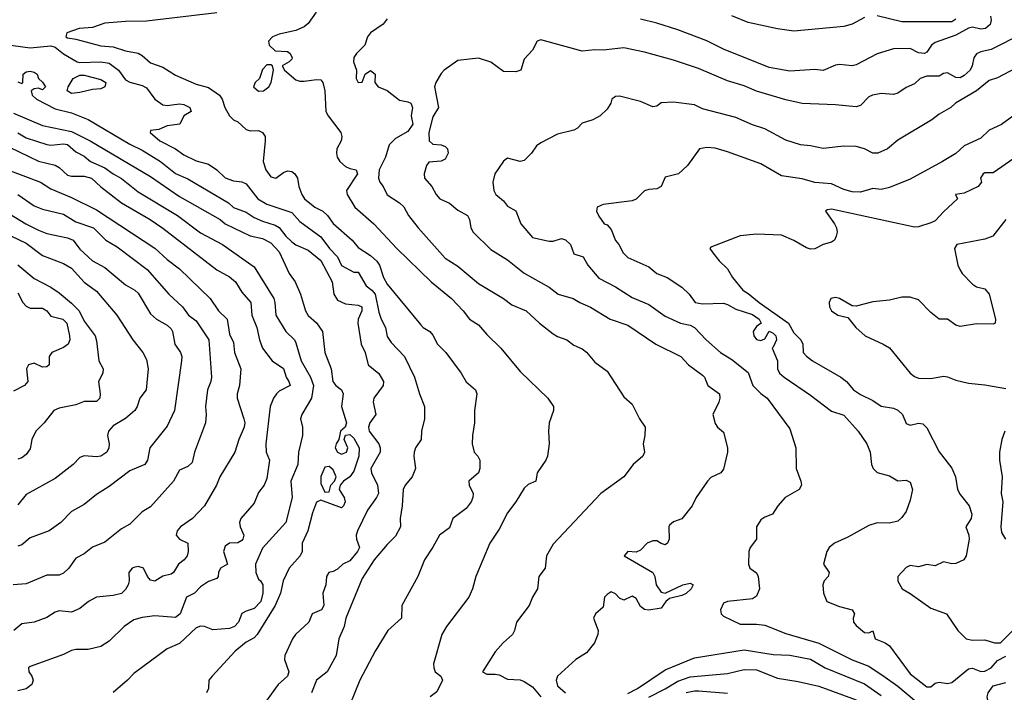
# Model space of a CAD drawing. Header units: metres. Extents: x -46681 to -43747, y -240911 to -237677.
# Tile 622 of 656: x -45669 to -45550, y -238929 to -238848. Entities that reach past the tile are written whole.
import ezdxf

# ---------------------------------------------------------------- set-up
doc = ezdxf.new("R2010")
doc.units = ezdxf.units.M
doc.layers.add('CONTOUR_INDEX', color=1, linetype='Continuous')
doc.layers.add('CONTOUR_INTER', color=3, linetype='Continuous')

msp = doc.modelspace()

# ---------------------------------------------------------------- linework, layer by layer
at = {"layer": 'CONTOUR_INDEX'}
for points, elevation in [([(-45548.1, -238849.64), (-45551.84, -238851.52), (-45553.1, -238851.81), (-45553.6, -238852.04), (-45553.95, -238852.52), (-45554.14, -238853.52), (-45554.37, -238854.02), (-45555.1, -238854.68), (-45555.6, -238854.94), (-45556.1, -238854.91), (-45557.1, -238854.36), (-45557.6, -238854.41), (-45558.1, -238854.75), (-45559.6, -238854.76), (-45560.39, -238855.02), (-45561.1, -238855.66), (-45562.1, -238856.13), (-45563.1, -238856.8), (-45563.6, -238856.94), (-45565.1, -238856.83), (-45566.15, -238857.02), (-45566.6, -238857.25), (-45567.6, -238858.27), (-45568.1, -238858.46), (-45570.6, -238858.2), (-45574.6, -238858.05), (-45576.6, -238857.58), (-45580.1, -238856.57), (-45581.6, -238855.93), (-45583.6, -238855.31), (-45587.1, -238853.83), (-45590.1, -238852.84), (-45593.6, -238851.86), (-45596.1, -238851.32), (-45598.6, -238851.63), (-45599.6, -238851.58), (-45601.1, -238851.74), (-45606.1, -238850.37), (-45606.54, -238850.52), (-45607.1, -238851.63), (-45608.1, -238852.72), (-45608.5, -238854.02), (-45609.1, -238854.24), (-45610.6, -238854.18), (-45612.1, -238853.06), (-45613.6, -238852.56), (-45616.1, -238852.87), (-45617.73, -238854.02), (-45618.1, -238854.41), (-45618.73, -238855.52), (-45618.91, -238856.02), (-45618.43, -238858.52), (-45619.1, -238859.63), (-45619.6, -238861.52), (-45619.55, -238862.52), (-45619.1, -238862.95), (-45618.1, -238863.02), (-45617.6, -238863.23), (-45617.32, -238863.52), (-45617.26, -238864.02), (-45617.6, -238864.75), (-45618.1, -238864.99), (-45619.6, -238865.11), (-45619.86, -238865.52), (-45620.13, -238866.52), (-45620.1, -238867.02), (-45619.23, -238868.02), (-45618.69, -238869.02), (-45618.25, -238869.52), (-45617.1, -238870.04), (-45616.1, -238870.87), (-45614.93, -238871.52), (-45614.67, -238872.02), (-45614.53, -238873.02), (-45614.23, -238873.52), (-45612.1, -238875.64), (-45610.1, -238876.89), (-45608.1, -238878.48), (-45605.1, -238880.15), (-45604.02, -238881.02), (-45602.2, -238881.52), (-45601.4, -238882.02), (-45600.1, -238882.59), (-45597.73, -238884.02), (-45595.6, -238884.76), (-45592.25, -238887.02), (-45589.23, -238888.52), (-45588.32, -238889.52), (-45586.6, -238890.76), (-45586.36, -238891.02), (-45585.97, -238892.02), (-45584.58, -238893.02), (-45584.52, -238893.52), (-45584.65, -238894.02), (-45585.38, -238895.52), (-45585.1, -238896.58), (-45584.8, -238897.02), (-45584.1, -238897.63), (-45583.6, -238899.52), (-45583.6, -238900.02), (-45584.1, -238902.1), (-45584.43, -238902.52), (-45585.6, -238903.1), (-45586.01, -238903.52), (-45587.37, -238905.52), (-45587.88, -238906.52), (-45589.1, -238908.06), (-45590.1, -238908.42), (-45590.6, -238908.85), (-45590.69, -238909.02), (-45590.62, -238910.52), (-45590.85, -238911.02), (-45591.1, -238911.19), (-45591.6, -238911.06), (-45592.1, -238910.73), (-45592.6, -238910.72), (-45593.27, -238911.02), (-45594.1, -238911.85), (-45594.6, -238912.08), (-45595.6, -238912.02), (-45596.05, -238912.52), (-45592.62, -238914.52), (-45592.38, -238915.02), (-45592.2, -238916.02), (-45591.6, -238916.89), (-45591.1, -238917.01), (-45589, -238916.02), (-45588.1, -238915.83), (-45587.76, -238916.02), (-45587.99, -238916.52), (-45588.6, -238917.07), (-45589.1, -238917.3), (-45590.6, -238917.66), (-45591.02, -238918.02), (-45591.6, -238918.82), (-45593.1, -238919.08), (-45593.6, -238918.99), (-45594.1, -238918.62), (-45594.6, -238917.65), (-45595.1, -238917.37), (-45596.1, -238917.85), (-45596.6, -238917.64), (-45597.1, -238917.12), (-45597.6, -238916.85), (-45598.1, -238917.17), (-45598.44, -238917.52), (-45598.6, -238918.7), (-45599.51, -238919.52), (-45599.73, -238920.02), (-45599.18, -238921.52), (-45599.23, -238922.02), (-45599.63, -238923.02), (-45600.6, -238924.23), (-45601.88, -238925.02), (-45604.1, -238927.01), (-45604.25, -238927.52), (-45604.1, -238928.17), (-45603.13, -238929.02)], 85), ([(-45669.1, -238855.44), (-45668.6, -238855.62), (-45668.48, -238855.52), (-45668.46, -238854.52), (-45668.1, -238854.21), (-45667.6, -238854.14), (-45667.1, -238854.25), (-45666.77, -238854.52), (-45666.58, -238855.02), (-45666.1, -238855.46), (-45665.76, -238856.02), (-45666.1, -238856.38), (-45666.6, -238856.18), (-45667.1, -238856.26), (-45667.47, -238856.52), (-45667.37, -238857.02), (-45666.85, -238857.52), (-45664.6, -238858.68), (-45662.6, -238859.18), (-45660.6, -238859.97), (-45655.6, -238862.93), (-45654.1, -238863.65), (-45651.89, -238865.02), (-45650.1, -238866.49), (-45648.6, -238867.12), (-45643.72, -238870.02), (-45643.1, -238870.55), (-45641.6, -238871.12), (-45640.6, -238871.76), (-45639.6, -238872.21), (-45638.1, -238872.68), (-45637.6, -238872.96), (-45636.8, -238874.02), (-45636.1, -238874.7), (-45635.6, -238875.05), (-45634.1, -238875.71), (-45632.6, -238876.97), (-45631.23, -238879.52), (-45631.02, -238881.02), (-45630.6, -238881.73), (-45629.6, -238882.18), (-45628.1, -238882.35), (-45627.65, -238882.52), (-45627.67, -238883.02), (-45628.09, -238884.02), (-45628.14, -238884.52), (-45627.75, -238887.02), (-45627.23, -238888.02), (-45626.89, -238889.52), (-45625.6, -238890.58), (-45625.04, -238891.52), (-45625.09, -238892.02), (-45626.22, -238893.52), (-45626.29, -238894.02), (-45625.95, -238895.52), (-45626.68, -238896.52), (-45626.84, -238897.02), (-45626.75, -238897.52), (-45625.6, -238899.02), (-45625.45, -238899.52), (-45625.46, -238900.02), (-45626.57, -238902.02), (-45626.49, -238902.52), (-45625.78, -238904.02), (-45625.66, -238905.02), (-45625.88, -238905.52), (-45626.98, -238907.02), (-45628.17, -238909.52), (-45628.32, -238910.02), (-45628.29, -238910.52), (-45627.95, -238911.52), (-45628.17, -238912.02), (-45629.1, -238913.11), (-45629.93, -238913.52), (-45630.6, -238914.14), (-45631.1, -238914.41), (-45631.63, -238914.52), (-45631.89, -238915.02), (-45631.97, -238916.02), (-45632.36, -238917.02), (-45632.24, -238918.52), (-45632.5, -238919.02), (-45633.63, -238919.52), (-45634.04, -238920.52), (-45635.65, -238922.02), (-45636.01, -238922.52), (-45636.91, -238924.52), (-45636.97, -238925.02), (-45636.43, -238926.52), (-45636.62, -238927.02), (-45637.73, -238928.02), (-45639.1, -238929.92)], 90), ([(-45662.43, -238855.02), (-45661.6, -238854.62), (-45661.1, -238854.63), (-45659.1, -238855.16), (-45658.47, -238855.52), (-45658.59, -238856.02), (-45659.1, -238856.28), (-45660.1, -238856.35), (-45661.6, -238856.73), (-45662.6, -238856.84), (-45663.16, -238856.52), (-45663.02, -238856.02), (-45662.43, -238855.02)], 90), ([(-45669.07, -238869.02), (-45667.1, -238870.37), (-45666.1, -238870.77), (-45663.6, -238871.39), (-45662.1, -238872.28), (-45659.98, -238873.02), (-45658.5, -238874.52), (-45657.1, -238875.31), (-45653.52, -238878.02), (-45650.91, -238881.02), (-45649.26, -238882.52), (-45648.54, -238883.52), (-45647.6, -238884.22), (-45646.09, -238886.52), (-45645.77, -238891.02), (-45645.84, -238891.52), (-45646.25, -238892.52), (-45646.5, -238894.52), (-45646.4, -238895.52), (-45646.5, -238896.52), (-45647.81, -238900.02), (-45648.1, -238901.27), (-45648.6, -238901.75), (-45649.6, -238902.22), (-45650.35, -238903.52), (-45653.1, -238906.63), (-45654.1, -238907.23), (-45655.6, -238908.71), (-45656.6, -238909.28), (-45658.6, -238910.89), (-45660.1, -238911.5), (-45661.1, -238912.29), (-45662.1, -238912.81), (-45662.93, -238914.02), (-45663.6, -238914.63), (-45664.1, -238914.85), (-45665.6, -238914.86), (-45668.1, -238915.9), (-45669.65, -238916.02)], 95), ([(-45595.6, -238929.13), (-45594.44, -238928.52), (-45591.1, -238926.24), (-45587.6, -238924.81), (-45581.6, -238923.87), (-45578.1, -238924.41), (-45576.1, -238924.48), (-45573.6, -238924.97), (-45571.84, -238926.02), (-45567.1, -238927.94), (-45565.1, -238929.34)], 85)]:
    msp.add_lwpolyline(points, dxfattribs=dict(at, elevation=elevation))
at = {"layer": 'CONTOUR_INTER'}
for points, elevation in [([(-45645.1, -238847.12), (-45653.6, -238848.13), (-45656.1, -238848.16), (-45658.6, -238848.38), (-45660.1, -238848.87), (-45661.69, -238849.02), (-45663.18, -238849.52), (-45663.3, -238850.02), (-45663.1, -238850.13), (-45662.1, -238850.29), (-45659.1, -238851.08), (-45657.6, -238851.23), (-45656.1, -238851.7), (-45654.6, -238851.99), (-45654.1, -238852.24), (-45653.1, -238853.13), (-45651.6, -238853.68), (-45650.1, -238854.64), (-45647.6, -238855.7), (-45646.1, -238856.1), (-45644.79, -238857.02), (-45644.48, -238857.52), (-45644.17, -238858.52), (-45643.6, -238859.54), (-45643.11, -238860.02), (-45642.6, -238860.24), (-45641.6, -238861.19), (-45641.1, -238861.34), (-45640.1, -238861.29), (-45639.6, -238861.53), (-45639.31, -238862.02), (-45639.29, -238862.52), (-45639.54, -238865.02), (-45639.21, -238866.02), (-45638.6, -238866.88), (-45638.01, -238867.02), (-45637.1, -238866.34), (-45636.6, -238866.16), (-45636.1, -238866.23), (-45635.72, -238866.52), (-45635.39, -238867.02), (-45635.24, -238868.02), (-45634.88, -238869.02), (-45634.55, -238869.52), (-45633.32, -238870.52), (-45632.33, -238871.02), (-45631.79, -238871.52), (-45631.1, -238872.49), (-45628.8, -238874.52), (-45628.1, -238875.37), (-45626.6, -238876.33), (-45625.83, -238877.02), (-45625.51, -238877.52), (-45625.03, -238879.02), (-45624.6, -238879.79), (-45620.6, -238884.68), (-45620.28, -238885.02), (-45619.47, -238885.52), (-45619.1, -238885.95), (-45618.53, -238887.02), (-45617.54, -238888.02), (-45615.69, -238890.52), (-45615.1, -238891.56), (-45613.95, -238892.52), (-45613.8, -238893.02), (-45614.07, -238895.02), (-45614.08, -238896.52), (-45614.33, -238898.02), (-45614.35, -238899.02), (-45614.14, -238900.02), (-45613.68, -238900.52), (-45613.45, -238901.02), (-45613.42, -238902.02), (-45613.6, -238902.52), (-45614.78, -238903.52), (-45614.74, -238904.02), (-45614.25, -238905.02), (-45614.27, -238905.52), (-45614.49, -238906.02), (-45615.1, -238906.83), (-45616.67, -238908.02), (-45617.1, -238909.15), (-45618.31, -238910.02), (-45619.1, -238911.5), (-45620.09, -238913.02), (-45620.91, -238915.02), (-45622.85, -238918.52), (-45622.89, -238920.02), (-45624.5, -238921.52), (-45626.05, -238924.02), (-45627.88, -238927.52), (-45629.1, -238930.47)], 88), ([(-45633.14, -238847.02), (-45634.1, -238848.39), (-45634.6, -238848.82), (-45635.6, -238849.23), (-45637.6, -238849.68), (-45638.4, -238850.02), (-45638.88, -238850.52), (-45638.8, -238851.02), (-45638.1, -238851.69), (-45636.6, -238851.76), (-45636.29, -238852.02), (-45636.05, -238852.52), (-45636.1, -238852.69), (-45636.41, -238853.02), (-45637.25, -238853.52), (-45636.95, -238854.02), (-45635.6, -238855.19), (-45635.1, -238855.37), (-45634.6, -238855.37), (-45633.1, -238855.13), (-45632.6, -238855.17), (-45632.36, -238855.52), (-45632.09, -238856.52), (-45631.98, -238859.02), (-45631.72, -238859.52), (-45630.16, -238861.52), (-45630.05, -238862.02), (-45630.12, -238862.52), (-45630.65, -238863.52), (-45630.72, -238864.02), (-45630.61, -238864.52), (-45630.32, -238865.02), (-45629.6, -238865.61), (-45629.1, -238865.88), (-45628.33, -238866.02), (-45628.17, -238866.52), (-45629.48, -238868.52), (-45629.4, -238869.02), (-45628.48, -238870.52), (-45626.19, -238872.52), (-45623.43, -238875.52), (-45619.28, -238879.52), (-45616.87, -238881.52), (-45615.46, -238883.02), (-45614.7, -238884.02), (-45613.6, -238884.69), (-45612.6, -238885.88), (-45610.89, -238887.52), (-45608.6, -238890.32), (-45605.23, -238893.52), (-45604.57, -238894.52), (-45604.57, -238895.02), (-45605.1, -238896.52), (-45605.18, -238897.52), (-45605.08, -238899.02), (-45605.3, -238900.52), (-45605.5, -238901.02), (-45606.55, -238902.52), (-45606.71, -238903.52), (-45607.6, -238903.92), (-45608.1, -238904.36), (-45609.1, -238906.02), (-45610.1, -238907.35), (-45611.1, -238909.33), (-45612.24, -238911.02), (-45613.91, -238915.02), (-45614.34, -238916.52), (-45614.78, -238917.52), (-45617.44, -238921.02), (-45618, -238922.02), (-45619.01, -238925.52), (-45618.99, -238926.02), (-45618.81, -238926.52), (-45618.13, -238927.02), (-45617.93, -238927.52), (-45618.6, -238928.91), (-45619.41, -238929.52)], 87), ([(-45551.94, -238847.52), (-45551.85, -238848.02), (-45551.96, -238848.52), (-45552.55, -238849.02), (-45553.1, -238849.09), (-45554.1, -238848.86), (-45554.6, -238848.96), (-45556.1, -238849.81), (-45558.6, -238850.68), (-45559.04, -238851.02), (-45559.6, -238851.85), (-45559.89, -238852.02), (-45560.6, -238851.94), (-45561.6, -238851.4), (-45563.6, -238851.47), (-45565.6, -238852.06), (-45568.1, -238853.39), (-45568.6, -238853.49), (-45570.1, -238853.34), (-45570.6, -238853.41), (-45572.1, -238854.05), (-45573.1, -238853.93), (-45576.1, -238854.14), (-45578.6, -238853.7), (-45584.1, -238851.5), (-45586.1, -238850.51), (-45589.6, -238849.16), (-45592.1, -238848.37), (-45594.1, -238847.89)], 86), ([(-45567.1, -238847.7), (-45568.6, -238848.47), (-45569.6, -238848.76), (-45575.6, -238849.32), (-45577.6, -238849.05), (-45581.1, -238848.3), (-45583.1, -238847.5)], 87), ([(-45556.1, -238847.88), (-45556.6, -238848.2), (-45562.6, -238848.19), (-45565.6, -238847.49)], 87), ([(-45624.6, -238847.85), (-45625.1, -238848.47), (-45626.6, -238849.52), (-45626.95, -238850.02), (-45627.29, -238851.02), (-45628.29, -238852.02), (-45628.6, -238852.5), (-45628.66, -238853.02), (-45628.31, -238854.02), (-45628.32, -238855.02), (-45628.1, -238855.5), (-45627.6, -238855.46), (-45627.26, -238854.52), (-45626.6, -238854.08), (-45626.05, -238854.52), (-45626.07, -238855.52), (-45625.7, -238856.02), (-45624.6, -238856.49), (-45623.1, -238857.65), (-45622.1, -238857.83), (-45621.74, -238858.02), (-45621.55, -238858.52), (-45621.72, -238859.52), (-45621.49, -238860.52), (-45622.1, -238861.4), (-45623.6, -238862.25), (-45624.37, -238863.02), (-45624.8, -238864.52), (-45625.58, -238866.02), (-45625.66, -238867.02), (-45625.47, -238867.52), (-45625.08, -238868.02), (-45624.6, -238869.04), (-45623.1, -238870.02), (-45622.6, -238870.5), (-45622.03, -238871.52), (-45620.88, -238873.02), (-45617.6, -238876.68), (-45616.1, -238877.64), (-45613.6, -238879.72), (-45610.57, -238881.52), (-45609.6, -238882.31), (-45607.87, -238883.02), (-45606.25, -238884.52), (-45604.6, -238885.8), (-45604.1, -238886.12), (-45602.96, -238886.52), (-45602.1, -238887.14), (-45601.1, -238887.61), (-45600.6, -238888.01), (-45599.6, -238889.19), (-45598.1, -238890.3), (-45596.1, -238893.38), (-45595.1, -238894.27), (-45594.2, -238896.02), (-45593.54, -238897.02), (-45593.56, -238898.02), (-45593.76, -238899.02), (-45593.59, -238900.02), (-45593.82, -238900.52), (-45594.96, -238901.52), (-45596.08, -238903.02), (-45598.87, -238905.02), (-45604.6, -238911.13), (-45605.41, -238912.52), (-45605.56, -238914.02), (-45606.34, -238915.02), (-45606.51, -238916.52), (-45607.09, -238917.52), (-45607.48, -238918.52), (-45609.03, -238920.52), (-45609.26, -238921.52), (-45609.52, -238922.02), (-45610.64, -238923.02), (-45611.6, -238924.08), (-45613.11, -238926.52), (-45612.6, -238926.79), (-45611.6, -238926.77), (-45611.1, -238926.88), (-45610.1, -238927.37), (-45608.6, -238927.45), (-45608.1, -238927.65), (-45607.1, -238928.32), (-45606.1, -238929.5)], 86), ([(-45672.6, -238850.64), (-45667.6, -238851.33), (-45665.1, -238851.1), (-45664.6, -238851.27), (-45663.6, -238852.04), (-45661.94, -238853.02), (-45661.6, -238853.11), (-45659.1, -238853.01), (-45658.1, -238853.19), (-45656.97, -238854.02), (-45656.1, -238855.18), (-45655.6, -238855.47), (-45654.1, -238855.86), (-45653.6, -238856.14), (-45652.6, -238857.5), (-45651.6, -238858.2), (-45651.1, -238858.27), (-45649.6, -238858.1), (-45649.1, -238858.16), (-45648.36, -238858.52), (-45648.22, -238859.02), (-45649.1, -238859.53), (-45649.57, -238860.52), (-45651.1, -238860.72), (-45652.1, -238861.18), (-45653.1, -238861.28), (-45653.13, -238861.52), (-45651.99, -238862.52), (-45650.1, -238863.5), (-45649.1, -238864.23), (-45647.6, -238864.93), (-45646.1, -238865.36), (-45645.13, -238866.02), (-45644.1, -238866.98), (-45643.1, -238867.35), (-45642.1, -238867.47), (-45641.6, -238867.7), (-45640.19, -238869.52), (-45639.1, -238870.18), (-45636.1, -238871.17), (-45635.1, -238872.24), (-45632.6, -238874.1), (-45631.54, -238875.52), (-45630.6, -238876.51), (-45630.1, -238877.54), (-45628.6, -238878.34), (-45628.1, -238878.36), (-45627.13, -238880.02), (-45626.46, -238880.52), (-45626.03, -238881.02), (-45625.6, -238883.18), (-45625.34, -238884.02), (-45624.81, -238885.02), (-45624.6, -238886.09), (-45624.1, -238886.83), (-45622.51, -238888.52), (-45621.29, -238891.02), (-45620.72, -238893.02), (-45620.11, -238894.52), (-45620.1, -238896.02), (-45620.46, -238897.52), (-45620.51, -238898.52), (-45621.19, -238899.52), (-45621.36, -238900.02), (-45621.4, -238900.52), (-45621.17, -238902.02), (-45621.6, -238903.01), (-45622.42, -238904.02), (-45622.68, -238904.52), (-45622.78, -238906.52), (-45623.04, -238908.02), (-45622.99, -238909.02), (-45623.6, -238910.17), (-45624.6, -238911.16), (-45626.16, -238913.02), (-45627.6, -238915.27), (-45629.58, -238920.02), (-45629.79, -238921.02), (-45630.41, -238922.52), (-45630.75, -238924.52), (-45631.82, -238926.52), (-45633.13, -238927.52), (-45633.73, -238929.02)], 89), ([(-45639.1, -238853.38), (-45639.6, -238853.95), (-45639.99, -238855.02), (-45640.49, -238855.52), (-45640.69, -238856.02), (-45640.1, -238856.57), (-45639.51, -238856.52), (-45638.86, -238856.02), (-45638.56, -238855.52), (-45638.28, -238854.02), (-45638.4, -238853.52), (-45638.6, -238853.4), (-45639.1, -238853.38)], 87), ([(-45548.1, -238853.39), (-45551.1, -238854.95), (-45552.1, -238855.26), (-45553.61, -238856.52), (-45556.13, -238858.02), (-45556.7, -238858.52), (-45558.1, -238859.31), (-45559.01, -238860.02), (-45563.1, -238862.44), (-45564.32, -238863.52), (-45565.5, -238864.02), (-45566.1, -238864.03), (-45567.1, -238863.51), (-45568.1, -238863.21), (-45569.6, -238863.19), (-45572.1, -238863.48), (-45573.6, -238863.12), (-45574.83, -238863.02), (-45576.6, -238862.46), (-45579.1, -238861.11), (-45580.6, -238860.61), (-45582.6, -238859.71), (-45586.6, -238858.67), (-45587.6, -238858.19), (-45590.1, -238857.86), (-45591.6, -238857.98), (-45592.1, -238858.38), (-45592.6, -238858.44), (-45594.1, -238857.81), (-45596.6, -238857.17), (-45597.1, -238857.19), (-45597.54, -238857.52), (-45597.67, -238858.02), (-45598.1, -238858.73), (-45598.93, -238859.52), (-45599.83, -238860.02), (-45601.1, -238860.41), (-45601.67, -238861.02), (-45602.1, -238861.26), (-45604.1, -238861.75), (-45606.1, -238862.77), (-45606.6, -238863.15), (-45607.2, -238864.02), (-45608.1, -238864.92), (-45608.6, -238865.02), (-45610.1, -238864.63), (-45610.6, -238864.97), (-45611.63, -238866.52), (-45611.86, -238867.52), (-45611.76, -238868.52), (-45611.53, -238869.02), (-45610.6, -238869.78), (-45610.1, -238870.42), (-45609.1, -238870.97), (-45608.5, -238872.52), (-45607.1, -238874.18), (-45605.1, -238874.63), (-45604.6, -238874.64), (-45603.6, -238874.29), (-45603.1, -238874.46), (-45602.53, -238875.02), (-45602.1, -238876.15), (-45600.99, -238876.52), (-45600.42, -238877.52), (-45599.1, -238879.1), (-45597.1, -238880.11), (-45595.1, -238881.4), (-45593.1, -238882.27), (-45591.1, -238883.67), (-45589.26, -238884.52), (-45588.1, -238884.73), (-45587.6, -238885.02), (-45586.18, -238886.52), (-45584.47, -238888.02), (-45583.1, -238888.88), (-45581.1, -238890.43), (-45580.56, -238892.02), (-45579.6, -238892.99), (-45578.81, -238893.52), (-45576.1, -238897.24), (-45575.37, -238899.52), (-45575.33, -238902.02), (-45574.77, -238903.52), (-45574.71, -238904.02), (-45574.98, -238904.52), (-45576.65, -238905.52), (-45577.53, -238906.52), (-45578.19, -238907.52), (-45579.1, -238907.86), (-45579.6, -238908.2), (-45580.13, -238909.02), (-45580.13, -238910.52), (-45580.88, -238911.52), (-45581.02, -238912.02), (-45581.08, -238913.52), (-45580.9, -238914.02), (-45580.1, -238914.57), (-45579.9, -238915.02), (-45579.75, -238916.52), (-45580.1, -238917.4), (-45580.6, -238917.72), (-45583.6, -238918.04), (-45584.1, -238918.21), (-45584.46, -238919.02), (-45584.39, -238919.52), (-45584.1, -238919.79), (-45582.1, -238920.74), (-45580.1, -238920.74), (-45579.1, -238920.88), (-45576.6, -238921.89), (-45572.6, -238923.03), (-45568.6, -238925.05), (-45566.6, -238925.83), (-45564.6, -238927.13), (-45563.1, -238928.21), (-45561.1, -238929.93)], 84), ([(-45669.6, -238859.2), (-45666.1, -238860.71), (-45662.6, -238861.43), (-45660.36, -238862.52), (-45653.1, -238866.85), (-45649.6, -238869.25), (-45644.73, -238872.02), (-45644.1, -238872.54), (-45641.1, -238873.99), (-45639.6, -238874.31), (-45638.6, -238874.84), (-45637.6, -238875.89), (-45636.39, -238878.52), (-45635.67, -238879.52), (-45635.04, -238881.02), (-45634.43, -238883.02), (-45634.1, -238883.56), (-45633.1, -238884.48), (-45632.37, -238885.52), (-45632.12, -238888.02), (-45631.35, -238890.02), (-45631.16, -238891.52), (-45630.79, -238892.02), (-45630.08, -238892.52), (-45629.89, -238893.02), (-45630.08, -238894.52), (-45629.49, -238896.52), (-45629.64, -238897.02), (-45630.21, -238897.52), (-45630.41, -238898.52), (-45630.73, -238899.02), (-45630.85, -238899.52), (-45630.6, -238900.04), (-45630.1, -238900.28), (-45629.49, -238900.02), (-45629.34, -238899.52), (-45629.77, -238898.52), (-45629.6, -238897.98), (-45629.1, -238897.91), (-45628.6, -238898.37), (-45627.96, -238899.52), (-45628.01, -238900.52), (-45628.6, -238902.34), (-45629.09, -238903.02), (-45629.87, -238903.52), (-45630.25, -238904.02), (-45630.4, -238904.52), (-45629.78, -238905.52), (-45629.66, -238906.02), (-45629.87, -238906.52), (-45630.1, -238906.74), (-45632.6, -238905.84), (-45633.1, -238906.06), (-45633.6, -238907.34), (-45634.17, -238909.52), (-45634.84, -238911.02), (-45634.83, -238912.02), (-45635.08, -238912.52), (-45636.42, -238914.02), (-45637.12, -238915.52), (-45637.44, -238917.02), (-45638.1, -238918.53), (-45640.26, -238922.02), (-45640.6, -238922.42), (-45641.6, -238922.92), (-45642.89, -238924.02), (-45645.69, -238927.02), (-45646.07, -238927.52), (-45646.12, -238928.52), (-45646.34, -238929.02)], 91), ([(-45549.1, -238859.48), (-45550.6, -238860.56), (-45552.1, -238861.26), (-45553.1, -238862.2), (-45555.1, -238863.15), (-45556.1, -238864.05), (-45557.71, -238865.02), (-45561.6, -238867.14), (-45564.1, -238868.15), (-45565.1, -238868.38), (-45566.1, -238868.28), (-45567.6, -238868.73), (-45568.6, -238868.68), (-45569.6, -238868.4), (-45571.1, -238867.7), (-45573.1, -238867.56), (-45574.6, -238867.1), (-45577.1, -238866.75), (-45579.6, -238865.32), (-45583.6, -238863.86), (-45585.1, -238863.42), (-45586.1, -238863.33), (-45586.98, -238863.52), (-45588.42, -238865.52), (-45589.51, -238866.52), (-45591.1, -238866.9), (-45591.6, -238868.02), (-45592.1, -238868.33), (-45593.1, -238868.41), (-45593.6, -238868.58), (-45594.6, -238869.58), (-45595.1, -238869.78), (-45598.6, -238870.19), (-45599.31, -238870.52), (-45599.38, -238871.02), (-45599.1, -238871.6), (-45598.46, -238872.52), (-45598.1, -238872.66), (-45597.6, -238873.23), (-45597.1, -238874.53), (-45596.71, -238875.02), (-45596.19, -238876.02), (-45595.6, -238876.61), (-45593.1, -238877.72), (-45592.1, -238878.5), (-45590.86, -238879.02), (-45589.1, -238880.18), (-45588.23, -238881.02), (-45587.52, -238882.02), (-45586.6, -238882.19), (-45584.1, -238882.09), (-45583.6, -238882.24), (-45582.6, -238882.81), (-45580.6, -238883.45), (-45579.81, -238884.02), (-45579.57, -238884.52), (-45580.1, -238884.89), (-45580.51, -238885.52), (-45580.45, -238886.02), (-45580.1, -238886.48), (-45579.6, -238886.58), (-45579.1, -238886.37), (-45578.6, -238885.48), (-45578.1, -238885.69), (-45577.8, -238886.02), (-45577.71, -238886.52), (-45578.1, -238887.41), (-45578.24, -238887.52), (-45577.6, -238889.02), (-45577.6, -238890.02), (-45577.33, -238890.52), (-45576.79, -238891.02), (-45573.6, -238893.17), (-45571.1, -238895.11), (-45569.6, -238895.57), (-45567.86, -238897.52), (-45566.82, -238899.02), (-45566.44, -238900.02), (-45566.26, -238901.52), (-45566.05, -238902.02), (-45565.6, -238902.49), (-45564.1, -238902.89), (-45563.1, -238903.5), (-45562.1, -238903.41), (-45561.6, -238903.66), (-45561.33, -238904.52), (-45561.6, -238905.83), (-45562.1, -238907.17), (-45562.6, -238907.9), (-45563.1, -238908.37), (-45564.1, -238908.59), (-45565.6, -238908.56), (-45566.6, -238908.86), (-45569.1, -238910.28), (-45570.7, -238911.02), (-45571.35, -238911.52), (-45571.63, -238912.02), (-45572.04, -238913.52), (-45571.38, -238914.52), (-45571.48, -238915.02), (-45571.98, -238915.52), (-45572.13, -238916.02), (-45572.06, -238917.02), (-45571.66, -238918.02), (-45570.1, -238918.65), (-45568.58, -238919.02), (-45568.3, -238919.52), (-45568.48, -238920.02), (-45568.45, -238920.52), (-45568.1, -238920.91), (-45567.1, -238921.77), (-45566.6, -238921.81), (-45566.1, -238921.57), (-45565.81, -238922.52), (-45564.6, -238923.02), (-45564.1, -238923.36), (-45561.6, -238926.74), (-45559.6, -238928.3), (-45559.1, -238928.31), (-45558.6, -238927.88), (-45558.1, -238927.76), (-45557.1, -238927.91), (-45556.6, -238927.79), (-45554.6, -238926.15), (-45554.1, -238926.05), (-45553.1, -238926.47), (-45552.6, -238926.44), (-45551.86, -238926.02), (-45551.1, -238925.13), (-45550.1, -238924.63)], 83), ([(-45669.1, -238861.58), (-45668.1, -238862.16), (-45665.6, -238862.97), (-45665.1, -238863.05), (-45663.6, -238862.91), (-45663.1, -238862.98), (-45662.1, -238863.85), (-45661.1, -238864.39), (-45660.35, -238865.02), (-45658.6, -238865.79), (-45657.62, -238866.52), (-45656.6, -238867.09), (-45654.6, -238868.7), (-45649.84, -238871.52), (-45647.1, -238873.61), (-45644.44, -238875.02), (-45640.6, -238877.73), (-45638.25, -238881.52), (-45638.11, -238882.02), (-45638.02, -238883.52), (-45636.82, -238885.52), (-45635.78, -238886.52), (-45635.6, -238886.86), (-45634.97, -238889.02), (-45633.85, -238891.02), (-45633.47, -238892.02), (-45633.72, -238893.52), (-45634.87, -238895.52), (-45635.03, -238896.02), (-45634.79, -238897.02), (-45634.8, -238898.02), (-45635.26, -238900.02), (-45635.34, -238901.52), (-45636.2, -238903.52), (-45636.06, -238905.52), (-45636.81, -238908.52), (-45639.6, -238911.62), (-45640.44, -238913.52), (-45640.43, -238914.52), (-45640.1, -238915.34), (-45639.84, -238915.52), (-45639.56, -238916.02), (-45639.59, -238917.02), (-45639.82, -238918.02), (-45640.6, -238918.88), (-45641.6, -238919.2), (-45642.1, -238919.49), (-45642.51, -238920.52), (-45643, -238921.02), (-45643.6, -238921.27), (-45645.6, -238921.45), (-45646.6, -238921.02), (-45647.1, -238920.99), (-45647.6, -238921.22), (-45649.6, -238923.07), (-45651.1, -238923.74), (-45655.1, -238926.7), (-45655.86, -238927.52), (-45657.6, -238928.99)], 92), ([(-45670.1, -238863.32), (-45666.6, -238864.98), (-45664.6, -238865.47), (-45664.1, -238865.75), (-45663.1, -238866.68), (-45662.6, -238866.79), (-45661.1, -238866.78), (-45660.2, -238867.02), (-45659.1, -238868.09), (-45656.6, -238870), (-45653.13, -238872.02), (-45651.6, -238873.06), (-45645.1, -238878.08), (-45643.6, -238878.9), (-45642.85, -238879.52), (-45642.1, -238880.77), (-45641.02, -238882.02), (-45640.88, -238883.52), (-45640.3, -238885.02), (-45639.99, -238886.52), (-45639.6, -238887.5), (-45638.46, -238889.02), (-45637.1, -238889.97), (-45636.78, -238891.02), (-45636.44, -238891.52), (-45636.29, -238892.02), (-45637.6, -238892.69), (-45637.93, -238893.02), (-45638.29, -238893.52), (-45638.68, -238894.52), (-45639.2, -238899.02), (-45639.17, -238900.02), (-45638.77, -238901.02), (-45639.1, -238903.2), (-45639.41, -238904.02), (-45640.1, -238904.91), (-45640.6, -238906.2), (-45642.22, -238908.02), (-45642.38, -238908.52), (-45642.31, -238909.02), (-45641.86, -238910.02), (-45641.99, -238910.52), (-45642.1, -238910.7), (-45642.6, -238910.97), (-45643.6, -238911), (-45644.1, -238911.35), (-45644.31, -238912.02), (-45643.83, -238913.52), (-45644.66, -238914.02), (-45644.93, -238914.52), (-45644.94, -238915.02), (-45645.1, -238915.26), (-45646.1, -238915.6), (-45647.1, -238916.27), (-45647.8, -238917.02), (-45648.77, -238917.52), (-45649.53, -238919.52), (-45650.1, -238919.97), (-45652.6, -238919.76), (-45654.1, -238919.94), (-45655.1, -238920.23), (-45656.26, -238921.02), (-45658.1, -238922.79), (-45659.1, -238923.44), (-45660.6, -238923.82), (-45662.1, -238923.8), (-45662.6, -238923.93), (-45663.6, -238924.43), (-45667.6, -238925.85), (-45667.8, -238926.02), (-45667.75, -238926.52), (-45667.38, -238927.02), (-45667.24, -238927.52), (-45667.39, -238928.02), (-45668.1, -238928.53), (-45669.1, -238928.77)], 93), ([(-45549.1, -238864.68), (-45551.6, -238866.39), (-45552.6, -238866.39), (-45552.81, -238866.52), (-45553.14, -238867.02), (-45553, -238867.52), (-45553.41, -238868.02), (-45555.1, -238868.85), (-45556.13, -238869.02), (-45555.9, -238869.52), (-45557.6, -238871.08), (-45558.6, -238872.18), (-45559.1, -238872.41), (-45560.6, -238872.9), (-45561.1, -238872.95), (-45571.1, -238870.77), (-45571.6, -238870.86), (-45571.8, -238871.02), (-45570.71, -238872.52), (-45570.48, -238873.02), (-45570.4, -238873.52), (-45570.5, -238874.02), (-45570.73, -238874.52), (-45571.1, -238874.75), (-45572.1, -238875.04), (-45573.1, -238875.53), (-45573.6, -238875.59), (-45574.1, -238875.43), (-45575.6, -238874.53), (-45577.1, -238873.9), (-45580.1, -238873.78), (-45582.1, -238873.97), (-45585.6, -238875.35), (-45585.74, -238875.52), (-45585.38, -238876.02), (-45584.6, -238877), (-45583.6, -238877.94), (-45583.02, -238879.02), (-45581.77, -238880.52), (-45581.1, -238880.91), (-45579.81, -238882.02), (-45576.28, -238884.52), (-45575.6, -238885.68), (-45574.76, -238886.52), (-45574.52, -238887.02), (-45574.48, -238888.02), (-45574.1, -238888.48), (-45573.36, -238889.02), (-45569.94, -238891.02), (-45569.29, -238891.52), (-45568.45, -238892.52), (-45567.6, -238893.1), (-45566.1, -238893.81), (-45565.1, -238894.48), (-45563.6, -238894.75), (-45563.1, -238894.97), (-45562.53, -238895.52), (-45562.1, -238896.6), (-45561.6, -238896.77), (-45560.6, -238896.54), (-45560.1, -238896.61), (-45559.6, -238897.1), (-45558.1, -238899.99), (-45556.6, -238901.97), (-45556.15, -238903.02), (-45555.9, -238904.52), (-45555.6, -238905.15), (-45554.52, -238906.52), (-45554.19, -238907.52), (-45554.24, -238908.02), (-45554.92, -238909.02), (-45554.54, -238910.02), (-45554.52, -238910.52), (-45554.86, -238912.52), (-45555.16, -238913.02), (-45556.1, -238913.47), (-45556.6, -238913.5), (-45557.6, -238913.25), (-45558.6, -238913.74), (-45559.6, -238913.56), (-45560.6, -238913.84), (-45561.6, -238913.69), (-45562.1, -238913.92), (-45563.1, -238915.02), (-45563.1, -238915.59), (-45562.58, -238916.52), (-45561.6, -238917.07), (-45559.1, -238918.83), (-45557.22, -238919.52), (-45555.88, -238921.52), (-45554.87, -238922.52), (-45554.1, -238922.68), (-45552.6, -238922.65), (-45551.45, -238923.02), (-45550.72, -238923.02), (-45549.1, -238921.41)], 82), ([(-45670.6, -238865.92), (-45666.35, -238867.52), (-45665.1, -238868.33), (-45662.6, -238869.36), (-45659.6, -238870.84), (-45652.6, -238875.48), (-45651.1, -238876.84), (-45649.6, -238877.96), (-45645.91, -238881.52), (-45644.9, -238883.02), (-45643.87, -238884.02), (-45643.6, -238885.82), (-45643.1, -238886.81), (-45642.98, -238888.02), (-45642.22, -238890.02), (-45642.37, -238892.02), (-45642.65, -238893.02), (-45642.65, -238893.52), (-45641.85, -238896.02), (-45641.74, -238896.52), (-45641.81, -238897.02), (-45642.48, -238898.52), (-45642.96, -238900.02), (-45644.74, -238903.02), (-45645.17, -238904.02), (-45646.6, -238906.52), (-45648.04, -238908.02), (-45649.5, -238909.02), (-45649.88, -238909.52), (-45650.03, -238910.02), (-45649.63, -238910.52), (-45648.61, -238911.02), (-45648.57, -238912.02), (-45648.69, -238912.52), (-45649.04, -238913.02), (-45649.73, -238913.52), (-45650.32, -238914.52), (-45650.6, -238914.75), (-45651.6, -238914.99), (-45652.6, -238915.56), (-45653.1, -238915.47), (-45653.46, -238915.02), (-45653.93, -238914.02), (-45654.6, -238913.83), (-45655.1, -238913.92), (-45655.31, -238914.02), (-45655.7, -238914.52), (-45655.67, -238915.52), (-45655.81, -238916.02), (-45656.1, -238916.57), (-45656.6, -238917.07), (-45657.6, -238917.32), (-45659.6, -238917.5), (-45660.58, -238918.02), (-45661.6, -238918.88), (-45662.6, -238919.3), (-45664.1, -238919.15), (-45664.6, -238919.31), (-45665.6, -238919.94), (-45667.1, -238920.52), (-45668.6, -238920.7), (-45669.57, -238921.52)], 94), ([(-45670.6, -238871.01), (-45668.14, -238872.52), (-45666.6, -238873.3), (-45665.6, -238873.71), (-45663.1, -238874.24), (-45662.42, -238874.52), (-45661.6, -238875.57), (-45660.1, -238876.98), (-45658.6, -238877.81), (-45656.1, -238879.87), (-45654.98, -238880.52), (-45654.6, -238880.89), (-45653.1, -238883.36), (-45652.38, -238884.02), (-45651.1, -238884.76), (-45650.6, -238885.19), (-45650.44, -238885.52), (-45650.17, -238887.02), (-45649.49, -238888.02), (-45649.34, -238888.52), (-45649.39, -238889.02), (-45650.2, -238895.02), (-45651.1, -238896.9), (-45653.17, -238899.52), (-45653.47, -238901.02), (-45653.78, -238901.52), (-45655.6, -238902.28), (-45658.1, -238904.18), (-45659.6, -238905.13), (-45661.1, -238906.36), (-45662.6, -238907.17), (-45663.9, -238908.52), (-45665.3, -238909.52), (-45667.6, -238910.37), (-45668.6, -238911.19), (-45669.1, -238911.36)], 96), ([(-45673.6, -238872.27), (-45668.1, -238874.86), (-45666.1, -238876.37), (-45663.6, -238877.33), (-45662.6, -238877.88), (-45661.1, -238879.58), (-45659.6, -238880.64), (-45657.17, -238883.52), (-45655.24, -238886.52), (-45654.02, -238888.02), (-45653.6, -238888.86), (-45653.39, -238890.02), (-45653.63, -238892.52), (-45654.38, -238893.52), (-45654.7, -238894.52), (-45655, -238895.02), (-45656.1, -238895.97), (-45657.6, -238896.86), (-45658.15, -238897.52), (-45658.28, -238898.02), (-45658.07, -238899.02), (-45658.12, -238899.52), (-45658.38, -238900.02), (-45659.1, -238900.51), (-45659.6, -238900.6), (-45661.1, -238900.47), (-45661.6, -238900.67), (-45662.4, -238901.52), (-45664.6, -238903.21), (-45668.1, -238905.15), (-45669.1, -238906.37)], 97), ([(-45550.1, -238872.01), (-45551.63, -238874.02), (-45552.6, -238874.4), (-45555.98, -238875.02), (-45556.26, -238875.52), (-45555.86, -238877.52), (-45555.62, -238878.02), (-45555.33, -238878.52), (-45554.1, -238879.82), (-45553.6, -238880.14), (-45552.6, -238880.36), (-45552.1, -238881.02), (-45551.31, -238884.02), (-45551.38, -238884.52), (-45551.6, -238884.64), (-45553.6, -238884.57), (-45555.6, -238884.92), (-45556.1, -238884.76), (-45557.1, -238884.02), (-45558.1, -238884), (-45559.1, -238883.22), (-45560.6, -238881.68), (-45561.6, -238881.37), (-45562.6, -238881.37), (-45564.1, -238881.72), (-45566.1, -238881.95), (-45568.1, -238882.47), (-45568.6, -238882.4), (-45570.1, -238881.51), (-45570.6, -238881.39), (-45571.18, -238881.52), (-45571.37, -238882.02), (-45571.32, -238882.52), (-45571.08, -238883.02), (-45570.33, -238883.52), (-45569.1, -238883.82), (-45568.15, -238885.02), (-45567.03, -238886.02), (-45564.86, -238887.02), (-45564.1, -238887.49), (-45561.61, -238890.52), (-45561.1, -238890.92), (-45560.6, -238891.12), (-45559.1, -238891.15), (-45557.6, -238890.9), (-45557.1, -238890.96), (-45556.1, -238891.36), (-45554.6, -238891.73), (-45552.6, -238891.93), (-45550.1, -238892.37)], 81), ([(-45669.1, -238877.46), (-45667.1, -238879.14), (-45665.1, -238880.17), (-45664.1, -238880.84), (-45662.6, -238882.08), (-45661.71, -238883.02), (-45661.1, -238884.25), (-45659.78, -238886.02), (-45659.6, -238886.62), (-45659.33, -238889.02), (-45658.79, -238890.02), (-45658.83, -238890.52), (-45659.37, -238891.52), (-45659.15, -238893.02), (-45659.19, -238893.52), (-45659.6, -238893.93), (-45661.1, -238893.95), (-45662.1, -238894.33), (-45664.1, -238894.72), (-45664.73, -238895.02), (-45665.92, -238896.52), (-45666.9, -238897.52), (-45667.4, -238898.52), (-45667.6, -238899.62), (-45668.1, -238900.33), (-45668.6, -238900.72), (-45669.1, -238900.87)], 98), ([(-45669.1, -238880.85), (-45668.48, -238882.02), (-45668.1, -238882.46), (-45667.6, -238882.68), (-45666.1, -238882.71), (-45665.6, -238883.01), (-45665.1, -238883.65), (-45663.68, -238884.02), (-45663.17, -238884.52), (-45662.87, -238886.02), (-45662.84, -238886.52), (-45663.03, -238887.02), (-45663.6, -238887.43), (-45664.98, -238888.02), (-45665.3, -238888.52), (-45665.32, -238889.52), (-45665.6, -238889.78), (-45666.1, -238889.82), (-45667.1, -238889.3), (-45667.79, -238889.52), (-45668.03, -238890.02), (-45667.87, -238891.52), (-45668.3, -238892.02), (-45669.6, -238892.69)], 99), ([(-45550.2, -238897.52), (-45550.55, -238898.52), (-45550.83, -238900.02), (-45550.85, -238901.02), (-45550.52, -238903.02), (-45550.64, -238905.02), (-45550.46, -238906.02), (-45550.68, -238909.02), (-45550.6, -238909.72), (-45550.13, -238910.52)], 81), ([(-45632.1, -238901.86), (-45632.6, -238902.97), (-45632.6, -238903.82), (-45632.1, -238904.85), (-45631.6, -238904.82), (-45631.38, -238904.02), (-45630.93, -238903.52), (-45630.75, -238903.02), (-45631.1, -238902.15), (-45631.6, -238901.77), (-45632.1, -238901.86)], 91), ([(-45593.1, -238929.55), (-45591.1, -238928.55), (-45589.6, -238927.61), (-45588.1, -238927.11), (-45583.6, -238926.72), (-45581.6, -238926.21), (-45580.1, -238926.26), (-45577.6, -238927.27), (-45575.1, -238927.66), (-45572.6, -238928.24), (-45568.1, -238929.88)], 86), ([(-45550.1, -238933.79), (-45550.6, -238933.82), (-45551.1, -238933.52), (-45552.03, -238931.02), (-45552.34, -238929.52), (-45552.21, -238929.02), (-45551.6, -238928.17), (-45550.1, -238927.79)], 84), ([(-45588.6, -238928.99), (-45587.6, -238928.77), (-45587.1, -238928.79), (-45583.6, -238929.08)], 87)]:
    msp.add_lwpolyline(points, dxfattribs=dict(at, elevation=elevation))

doc.saveas('drawing.dxf')
